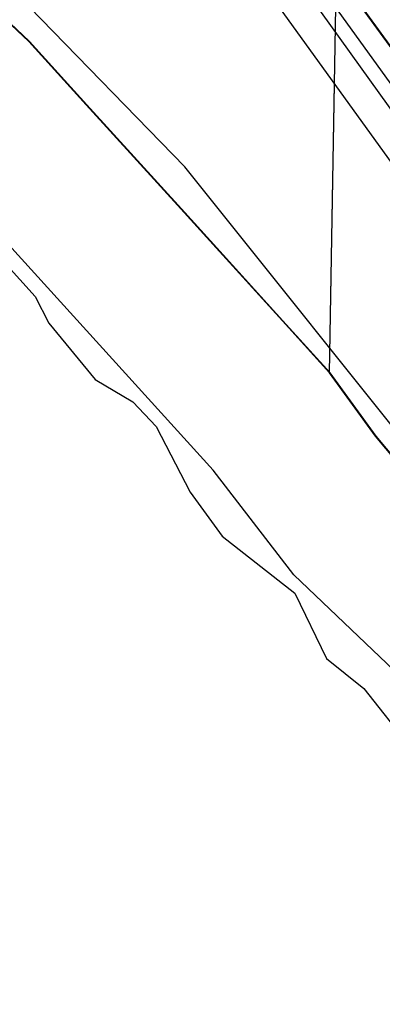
# Model space of a CAD drawing. Extents: x -132.8 to -73.3, y -60 to -26.
# Drawn here: x -123.901 to -123.661, y -46.015 to -45.375 of the extents above; entities that cross this region are included whole.
import ezdxf

# ---------------------------------------------------------------- set-up
doc = ezdxf.new("R2010")
doc.units = 0
for name, color, linetype in [('tdCoClipBndry', 7, 'Continuous'), ('tdCoCoBndry', 7, 'Continuous'), ('tdCoDivCarto', 7, 'Continuous'), ('tdCoHydroRiver', 7, 'Continuous'), ('tdCoInt', 7, 'Continuous'), ('tdCoIntRte', 7, 'Continuous'), ('tdCoPrimary', 7, 'Continuous'), ('tdCoSecRdTxt', 7, 'Continuous'), ('tdCoSecRteBand', 7, 'Continuous'), ('tdCoSecRteCL', 7, 'Continuous'), ('tdCoSectLine', 7, 'Continuous'), ('tdCoSectLinePart', 7, 'Continuous'), ('tdCoStBndry', 7, 'Continuous'), ('tdCoStBndryPart', 7, 'Continuous'), ('tdCoSurfGravel', 7, 'Continuous'), ('tdCoTwpBndryShd', 7, 'Continuous')]:
    doc.layers.add(name, color=color, linetype=linetype)

msp = doc.modelspace()

# ---------------------------------------------------------------- linework, layer by layer
at = {"layer": 'tdCoClipBndry'}
msp.add_lwpolyline([(-123.92347, -47.66058), (-123.86047, -47.60701), (-123.70813, -47.44206), (-123.56545, -47.29926), (-123.54388, -47.27167), (-123.52558, -47.24441), (-123.46051, -47.06454), (-123.42718, -46.8921), (-123.42724, -46.7296), (-123.43823, -46.56074), (-123.48877, -46.1919), (-123.50216, -46.14377), (-123.56401, -45.95539), (-123.61092, -45.84496), (-123.71963, -45.74132), (-123.77281, -45.67228), (-123.96592, -45.45965), (-124.01511, -45.41316), (-124.12675, -45.34419)], dxfattribs=at)
at = {"layer": 'tdCoCoBndry'}
for p, q in [((-123.8941, -45.38961), (-123.95225, -45.33467)), ((-123.85619, -45.43137), (-123.8941, -45.38961)), ((-123.79164, -45.50244), (-123.85619, -45.43137)), ((-123.7705, -45.52572), (-123.79164, -45.50244)), ((-123.72681, -45.57383), (-123.7705, -45.52572)), ((-123.69564, -45.60815), (-123.72681, -45.57383)), ((-123.6653, -45.64984), (-123.69564, -45.60815)), ((-123.6438, -45.67574), (-123.6653, -45.64984))]:
    msp.add_line(p, q, dxfattribs=at)
for points in [[(-123.95263, -45.33467), (-123.89448, -45.38961), (-123.85657, -45.43137), (-123.79202, -45.50244), (-123.77088, -45.52572), (-123.72719, -45.57383), (-123.69602, -45.60815), (-123.66567, -45.64984), (-123.64418, -45.67574), (-123.60816, -45.70669), (-123.58288, -45.73005), (-123.56202, -45.74963), (-123.54053, -45.77111), (-123.52536, -45.79069), (-123.49691, -45.85007), (-123.47035, -45.92019), (-123.44505, -45.99726), (-123.42734, -46.0497), (-123.40647, -46.11477), (-123.39065, -46.17162), (-123.38052, -46.24365), (-123.37615, -46.2815), (-123.36404, -46.36811), (-123.35011, -46.46161)], [(-123.34973, -46.46161), (-123.36367, -46.36811), (-123.37578, -46.2815), (-123.38014, -46.24365), (-123.39027, -46.17162), (-123.40609, -46.11477), (-123.42696, -46.0497), (-123.44467, -45.99726), (-123.46997, -45.92019), (-123.49653, -45.85007), (-123.52498, -45.79069), (-123.54015, -45.77111), (-123.56164, -45.74963), (-123.5825, -45.73005), (-123.60778, -45.70668), (-123.6438, -45.67574), (-123.6653, -45.64984), (-123.69564, -45.60815), (-123.72681, -45.57383), (-123.7705, -45.52572), (-123.79164, -45.50244), (-123.85619, -45.43137), (-123.8941, -45.38961), (-123.95225, -45.33467)]]:
    msp.add_lwpolyline(points, dxfattribs=at)
at = {"layer": 'tdCoDivCarto'}
msp.add_line((-123.68659, -45.35046), (-123.65626, -45.39214), dxfattribs=at)
msp.add_lwpolyline([(-123.68659, -45.35046), (-123.65626, -45.39214), (-123.63078, -45.42835), (-123.578, -45.5011), (-123.49194, -45.6244), (-123.43842, -45.69986), (-123.4113, -45.73883), (-123.38516, -45.78001), (-123.35754, -45.82933), (-123.33362, -45.87841), (-123.31611, -45.91786), (-123.29786, -45.96447), (-123.28725, -45.99555), (-123.27542, -46.03328), (-123.26259, -46.08161), (-123.25544, -46.11416), (-123.24829, -46.15239), (-123.24459, -46.17754), (-123.23152, -46.27051), (-123.22903, -46.28875)], dxfattribs=at)
msp.add_lwpolyline([(-123.68659, -45.35046), (-123.65626, -45.39214), (-123.63078, -45.42835), (-123.578, -45.5011), (-123.49194, -45.6244), (-123.43842, -45.69986), (-123.4113, -45.73883), (-123.38516, -45.78001), (-123.35754, -45.82933), (-123.33362, -45.87841), (-123.31611, -45.91786), (-123.29786, -45.96447), (-123.28725, -45.99555), (-123.27542, -46.03328), (-123.26259, -46.08161), (-123.25544, -46.11416), (-123.24829, -46.15239), (-123.24459, -46.17754), (-123.23152, -46.27051), (-123.22903, -46.28875)], dxfattribs=at)
msp.add_lwpolyline([(-123.68659, -45.35046), (-123.65626, -45.39214), (-123.63078, -45.42835), (-123.578, -45.5011), (-123.49194, -45.6244), (-123.43842, -45.69986), (-123.4113, -45.73883), (-123.38516, -45.78001), (-123.35754, -45.82933), (-123.33362, -45.87841), (-123.31611, -45.91786), (-123.29786, -45.96447), (-123.28725, -45.99555), (-123.27542, -46.03328), (-123.26259, -46.08161), (-123.25544, -46.11416), (-123.24829, -46.15239), (-123.24459, -46.17754), (-123.23152, -46.27051), (-123.22903, -46.28875)], dxfattribs=at)
at = {"layer": 'tdCoHydroRiver'}
for points in [[(-123.34231, -46.44078), (-123.35125, -46.35754), (-123.36103, -46.30822), (-123.3708, -46.25496), (-123.37472, -46.2376), (-123.37666, -46.22142), (-123.38291, -46.18355), (-123.39112, -46.13581), (-123.4202, -46.04766), (-123.42294, -46.0318), (-123.4275, -46.02537), (-123.43163, -46.00317), (-123.43786, -45.99985), (-123.44063, -45.98558), (-123.46442, -45.93129), (-123.47812, -45.90591), (-123.48527, -45.88497), (-123.51834, -45.82412), (-123.51956, -45.82284), (-123.54486, -45.79157), (-123.62383, -45.68204), (-123.79148, -45.47215), (-123.89423, -45.36667)], [(-123.93305, -45.51071), (-123.89019, -45.55768), (-123.88122, -45.5753), (-123.85071, -45.61246), (-123.82588, -45.62736), (-123.81056, -45.64358), (-123.78811, -45.68681), (-123.76684, -45.71582), (-123.71898, -45.75348), (-123.69811, -45.79667), (-123.67341, -45.81631), (-123.64294, -45.85504), (-123.62501, -45.89026), (-123.62379, -45.90292), (-123.60738, -45.93652), (-123.57993, -45.97043), (-123.55703, -46.05313)]]:
    msp.add_lwpolyline(points, dxfattribs=at)
at = {"layer": 'tdCoInt'}
msp.add_lwpolyline([(-123.29698, -47.69009), (-123.24768, -47.61769), (-123.20987, -47.55265), (-123.1882, -47.49918), (-123.16657, -47.37891), (-123.17109, -47.00292), (-123.17443, -46.89512), (-123.1843, -46.77553), (-123.27313, -46.14041), (-123.28606, -46.08107), (-123.30621, -46.01194), (-123.32272, -45.96367), (-123.36923, -45.86024), (-123.38334, -45.83056), (-123.42644, -45.75965), (-123.55308, -45.57692), (-123.74046, -45.31564)], dxfattribs=at)
at = {"layer": 'tdCoIntRte'}
msp.add_lwpolyline([(-123.68697, -45.35046), (-123.65664, -45.39214), (-123.63116, -45.42835), (-123.57838, -45.5011), (-123.49232, -45.6244), (-123.4388, -45.69986), (-123.41168, -45.73883), (-123.38554, -45.78001), (-123.35792, -45.82933), (-123.334, -45.87841), (-123.31649, -45.91786), (-123.29824, -45.96447), (-123.28763, -45.99555), (-123.2758, -46.03328), (-123.26297, -46.08161), (-123.25582, -46.11416), (-123.24867, -46.15239), (-123.24497, -46.17754), (-123.2319, -46.27051), (-123.22941, -46.28875), (-123.21858, -46.36792), (-123.21513, -46.39283), (-123.20083, -46.49764)], dxfattribs=at)
msp.add_lwpolyline([(-123.68697, -45.35046), (-123.65664, -45.39214), (-123.63116, -45.42835), (-123.57838, -45.5011), (-123.49232, -45.6244), (-123.4388, -45.69986), (-123.41168, -45.73883), (-123.38554, -45.78001), (-123.35792, -45.82933), (-123.334, -45.87841), (-123.31649, -45.91786), (-123.29824, -45.96447), (-123.28763, -45.99555), (-123.2758, -46.03328), (-123.26297, -46.08161), (-123.25582, -46.11416), (-123.24867, -46.15239), (-123.24497, -46.17754), (-123.2319, -46.27051), (-123.22941, -46.28875), (-123.21858, -46.36792), (-123.21513, -46.39283), (-123.20083, -46.49764)], dxfattribs=at)
at = {"layer": 'tdCoPrimary'}
for points in [[(-123.68659, -45.35046), (-123.65626, -45.39214), (-123.63078, -45.42835), (-123.578, -45.5011), (-123.49194, -45.6244), (-123.43842, -45.69986), (-123.4113, -45.73883), (-123.38516, -45.78001), (-123.35754, -45.82933), (-123.33362, -45.87841), (-123.31611, -45.91786), (-123.29786, -45.96447), (-123.28725, -45.99555), (-123.27542, -46.03328), (-123.26259, -46.08161), (-123.25544, -46.11416), (-123.24829, -46.15239), (-123.24459, -46.17754), (-123.23152, -46.27051), (-123.22903, -46.28875)], [(-123.68659, -45.35046), (-123.65626, -45.39214), (-123.63078, -45.42835), (-123.578, -45.5011), (-123.49194, -45.6244), (-123.43842, -45.69986), (-123.4113, -45.73883), (-123.38516, -45.78001), (-123.35754, -45.82933), (-123.33362, -45.87841), (-123.31611, -45.91786), (-123.29786, -45.96447), (-123.28725, -45.99555), (-123.27542, -46.03328), (-123.26259, -46.08161), (-123.25544, -46.11416), (-123.24829, -46.15239), (-123.24459, -46.17754), (-123.23152, -46.27051), (-123.22903, -46.28875)], [(-123.68659, -45.35046), (-123.65626, -45.39214), (-123.63078, -45.42835), (-123.578, -45.5011), (-123.49194, -45.6244), (-123.43842, -45.69986), (-123.4113, -45.73883), (-123.38516, -45.78001), (-123.35754, -45.82933), (-123.33362, -45.87841), (-123.31611, -45.91786), (-123.29786, -45.96447), (-123.28725, -45.99555), (-123.27542, -46.03328), (-123.26259, -46.08161), (-123.25544, -46.11416), (-123.24829, -46.15239), (-123.24459, -46.17754), (-123.23152, -46.27051), (-123.22903, -46.28875), (-123.21821, -46.36792), (-123.21475, -46.39283), (-123.20045, -46.49764)]]:
    msp.add_lwpolyline(points, dxfattribs=at)
at = {"layer": 'tdCoSecRteBand'}
msp.add_lwpolyline([(-123.23858, -46.53338), (-123.25535, -46.41378), (-123.25535, -46.41376), (-123.25535, -46.41375), (-123.27187, -46.29518), (-123.27638, -46.2635), (-123.28906, -46.17437), (-123.29699, -46.1292), (-123.30636, -46.08763), (-123.31376, -46.05848), (-123.32385, -46.02414), (-123.33798, -45.98054), (-123.35496, -45.93749), (-123.37295, -45.896), (-123.39108, -45.85951), (-123.41145, -45.82235), (-123.43991, -45.77509), (-123.46362, -45.73928), (-123.4885, -45.7027), (-123.57287, -45.58389), (-123.64653, -45.48115), (-123.73701, -45.35592)], dxfattribs=at)
at = {"layer": 'tdCoSecRteCL'}
msp.add_lwpolyline([(-123.20887, -46.52922), (-123.22564, -46.40961), (-123.24216, -46.29099), (-123.24667, -46.25927), (-123.25942, -46.16966), (-123.26756, -46.1233), (-123.27718, -46.08064), (-123.28482, -46.05055), (-123.29518, -46.01529), (-123.30973, -45.97041), (-123.32724, -45.92602), (-123.34574, -45.88335), (-123.36448, -45.84562), (-123.38544, -45.8074), (-123.41454, -45.75906), (-123.43871, -45.72257), (-123.46386, -45.68557), (-123.54845, -45.56646), (-123.62218, -45.46363), (-123.71269, -45.33835)], dxfattribs=at)
at = {"layer": 'tdCoSectLine'}
for points in [[(-124.02155, -45.28877), (-123.97412, -45.3233), (-123.95263, -45.33467), (-123.89448, -45.38961), (-123.85657, -45.43137), (-123.79202, -45.50244), (-123.77088, -45.52572), (-123.72719, -45.57383), (-123.69602, -45.60815)], [(-123.69602, -45.60815), (-123.69087, -45.30309)], [(-123.69602, -45.60815), (-123.66567, -45.64984), (-123.64418, -45.67574), (-123.60816, -45.70669), (-123.58288, -45.73005), (-123.56202, -45.74963), (-123.54053, -45.77111), (-123.52536, -45.79069), (-123.49691, -45.85007), (-123.47035, -45.92019), (-123.44505, -45.99726), (-123.42734, -46.0497), (-123.40647, -46.11477), (-123.39065, -46.17162), (-123.38052, -46.24365), (-123.37615, -46.2815)]]:
    msp.add_lwpolyline(points, dxfattribs=at)
at = {"layer": 'tdCoSectLinePart'}
for points in [[(-124.02155, -45.28877), (-123.97412, -45.3233), (-123.95263, -45.33467), (-123.89448, -45.38961), (-123.85657, -45.43137), (-123.79202, -45.50244), (-123.77088, -45.52572), (-123.72719, -45.57383), (-123.69602, -45.60815)], [(-123.69602, -45.60815), (-123.6928, -45.41757)], [(-123.69602, -45.60815), (-123.66567, -45.64984), (-123.64418, -45.67574), (-123.60816, -45.70669), (-123.58288, -45.73005), (-123.56202, -45.74963), (-123.54053, -45.77111), (-123.52536, -45.79069), (-123.49691, -45.85007), (-123.47035, -45.92019), (-123.44505, -45.99726), (-123.42734, -46.0497), (-123.40647, -46.11477), (-123.39065, -46.17162), (-123.38052, -46.24365), (-123.37615, -46.2815)]]:
    msp.add_lwpolyline(points, dxfattribs=at)
at = {"layer": 'tdCoStBndry'}
msp.add_lwpolyline([(-123.95263, -45.33467), (-123.89448, -45.38961), (-123.85657, -45.43137), (-123.79202, -45.50244), (-123.77088, -45.52572), (-123.72719, -45.57383), (-123.69602, -45.60815), (-123.66567, -45.64984), (-123.64418, -45.67574), (-123.60816, -45.70669), (-123.58288, -45.73005), (-123.56202, -45.74963), (-123.54053, -45.77111), (-123.52536, -45.79069), (-123.49691, -45.85007), (-123.47035, -45.92019), (-123.44505, -45.99726), (-123.42734, -46.0497), (-123.40647, -46.11477), (-123.39065, -46.17162), (-123.38052, -46.24365), (-123.37615, -46.2815), (-123.36404, -46.36811), (-123.35011, -46.46161)], dxfattribs=at)
at = {"layer": 'tdCoStBndryPart'}
msp.add_lwpolyline([(-123.95263, -45.33467), (-123.89448, -45.38961), (-123.85657, -45.43137), (-123.79202, -45.50244), (-123.77088, -45.52572), (-123.72719, -45.57383), (-123.69602, -45.60815), (-123.66567, -45.64984), (-123.64418, -45.67574), (-123.60816, -45.70669), (-123.58288, -45.73005), (-123.56202, -45.74963), (-123.54053, -45.77111), (-123.52536, -45.79069), (-123.49691, -45.85007), (-123.47035, -45.92019), (-123.44505, -45.99726), (-123.42734, -46.0497), (-123.40647, -46.11477), (-123.39065, -46.17162), (-123.38052, -46.24365), (-123.37615, -46.2815), (-123.36404, -46.36811), (-123.35011, -46.46161)], dxfattribs=at)
at = {"layer": 'tdCoSurfGravel'}
msp.add_lwpolyline([(-123.24667, -46.25927), (-123.25942, -46.16966), (-123.26756, -46.1233), (-123.27718, -46.08064), (-123.28482, -46.05055), (-123.29518, -46.01529), (-123.30973, -45.97041), (-123.32724, -45.92602), (-123.34574, -45.88335), (-123.36448, -45.84562), (-123.38544, -45.8074), (-123.41454, -45.75906), (-123.43871, -45.72257), (-123.46386, -45.68557), (-123.54845, -45.56646), (-123.62218, -45.46363), (-123.71269, -45.33835), (-123.74157, -45.29741)], dxfattribs=at)
at = {"layer": 'tdCoTwpBndryShd'}
msp.add_lwpolyline([(-123.35011, -46.46161), (-123.36404, -46.36811), (-123.37615, -46.2815), (-123.38052, -46.24365), (-123.39065, -46.17162), (-123.40647, -46.11477), (-123.42734, -46.0497), (-123.44505, -45.99726), (-123.47035, -45.92019), (-123.49691, -45.85007), (-123.52536, -45.79069), (-123.54053, -45.77111), (-123.56202, -45.74963), (-123.58288, -45.73005), (-123.60816, -45.70669), (-123.64418, -45.67574), (-123.66567, -45.64984), (-123.69602, -45.60815), (-123.72719, -45.57383), (-123.77088, -45.52572), (-123.79202, -45.50244), (-123.85657, -45.43137), (-123.89448, -45.38961), (-123.95263, -45.33467)], dxfattribs=at)

# ---------------------------------------------------------------- texts
at = {"layer": 'tdCoSecRdTxt'}
msp.add_text('JOSLIN AVE', height=0.08, rotation=305.20215, dxfattribs=at).set_placement((-123.6881, -45.08832))

doc.saveas('drawing.dxf')
